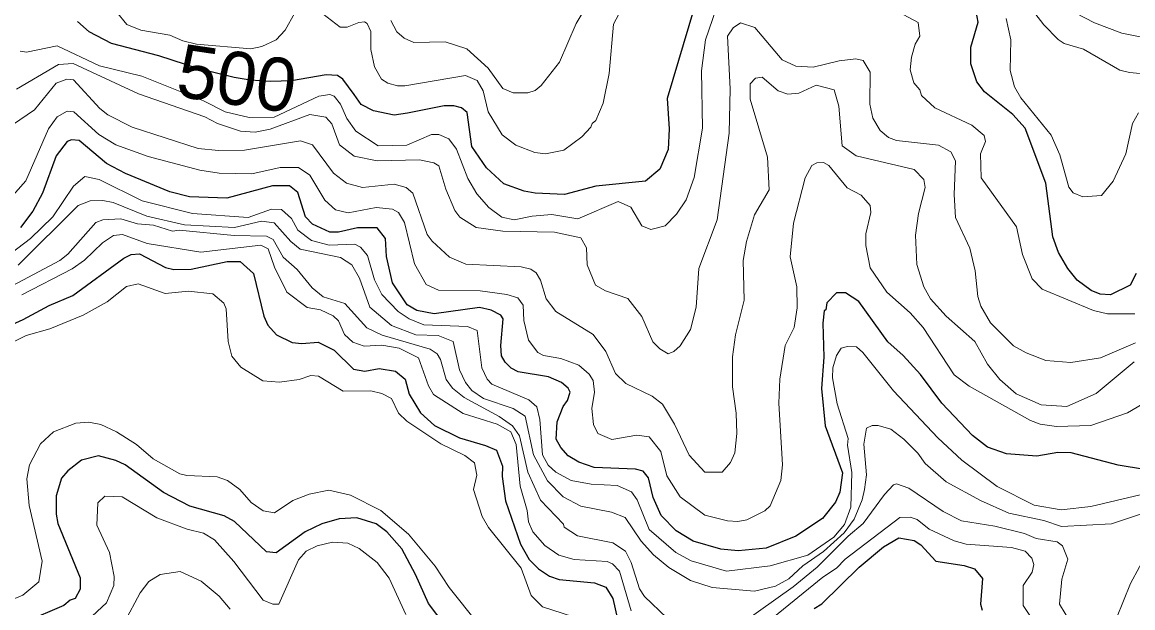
# Model space of a CAD drawing. Extents: x 673.3 to 698.5, y 6984.3 to 7012.3.
# Drawn here: x 680.589 to 682.263, y 7010.499 to 7011.38 of the extents above; entities that cross this region are included whole.
import ezdxf
from ezdxf.enums import TextEntityAlignment as Align

# ---------------------------------------------------------------- set-up
doc = ezdxf.new("R2010")
doc.units = 0
doc.header["$LTSCALE"] = 0.032
doc.layers.add('1', color=7, linetype='Continuous', lineweight=25)
doc.layers.add('2', color=7, linetype='Continuous', lineweight=13)
doc.layers.add('61', color=7, linetype='Continuous')

msp = doc.modelspace()

# ---------------------------------------------------------------- linework, layer by layer
at = {"layer": '1'}
for points in [[(682.2677, 7011.0018), (682.2588, 7010.9845), (682.2293, 7010.9699), (682.2133, 7010.9707), (682.1999, 7010.9763), (682.1789, 7010.9917), (682.1649, 7011.0096), (682.1506, 7011.0337), (682.1424, 7011.057), (682.1318, 7011.1379), (682.1005, 7011.2206), (682.082, 7011.2416), (682.0394, 7011.2753), (682.0277, 7011.2908), (682.0188, 7011.3178), (682.0186, 7011.3429), (682.0298, 7011.3806), (682.0268, 7011.3964), (682.0049, 7011.423), (681.9559, 7011.4546), (681.9343, 7011.4725), (681.9314, 7011.4849)], [(681.6025, 7011.4033), (681.5609, 7011.2655), (681.564, 7011.2199), (681.5624, 7011.1888), (681.55, 7011.1591), (681.5283, 7011.1408), (681.4536, 7011.1334), (681.4064, 7011.1211), (681.3624, 7011.1227), (681.3455, 7011.1261), (681.3152, 7011.1372), (681.2888, 7011.1612), (681.267, 7011.1933), (681.2596, 7011.2442), (681.2513, 7011.2513), (681.2399, 7011.2546), (681.2253, 7011.2546), (681.1698, 7011.2432), (681.15, 7011.2402), (681.1188, 7011.2468), (681.0999, 7011.2563), (681.0893, 7011.2717), (681.0726, 7011.2948), (681.0645, 7011.3002), (681.0474, 7011.301), (680.9953, 7011.292), (680.964, 7011.2911), (680.9326, 7011.2929), (680.9085, 7011.2973), (680.8553, 7011.3102), (680.7952, 7011.3295), (680.7239, 7011.3483), (680.6904, 7011.3659), (680.6725, 7011.3816)], [(681.402, 7010.8376), (681.3821, 7010.8466), (681.3364, 7010.8539), (681.3262, 7010.8596), (681.3171, 7010.8684), (681.3116, 7010.8778), (681.3107, 7010.8936), (681.3141, 7010.9338), (681.3103, 7010.9391), (681.296, 7010.9466), (681.2784, 7010.9509), (681.2102, 7010.9413), (681.1841, 7010.9465), (681.1692, 7010.9549), (681.147, 7010.9878), (681.1381, 7011.0277), (681.1365, 7011.0548), (681.1239, 7011.0706), (681.0943, 7011.0705), (681.0659, 7011.0642), (681.0527, 7011.0642), (681.0269, 7011.0762), (681.0164, 7011.0871), (681.0046, 7011.1241), (680.992, 7011.1341), (680.9663, 7011.1341), (680.8976, 7011.1156), (680.8413, 7011.1173), (680.812, 7011.1248), (680.7451, 7011.1527), (680.7161, 7011.1677), (680.6753, 7011.2021), (680.6634, 7011.2033), (680.6569, 7011.2009), (680.6406, 7011.179), (680.62, 7011.1229), (680.6055, 7011.0958), (680.5865, 7011.0712)], [(680.548, 7010.9136), (680.5909, 7010.9325), (680.6297, 7010.954), (680.6656, 7010.9687), (680.7423, 7011.025), (680.7536, 7011.0306), (680.766, 7011.0315), (680.805, 7011.0112), (680.8179, 7011.008), (680.8438, 7011.0087), (680.8979, 7011.0201), (680.9179, 7011.0198), (680.9378, 7011.0019), (680.9532, 7010.9378), (680.9594, 7010.9243), (680.9726, 7010.9095), (680.9959, 7010.8979), (681.0105, 7010.8964), (681.035, 7010.8986), (681.0592, 7010.8864), (681.0887, 7010.8577), (681.1055, 7010.8548), (681.1271, 7010.8588), (681.1518, 7010.8547), (681.1664, 7010.8427), (681.1725, 7010.8204), (681.1894, 7010.7924)], [(682.2803, 7010.7066), (682.2404, 7010.7134), (682.1699, 7010.7318), (682.1496, 7010.7326), (682.1181, 7010.7271), (682.0725, 7010.7302), (682.0439, 7010.7403), (682.0209, 7010.7578), (681.9747, 7010.8065), (681.9428, 7010.8497), (681.9167, 7010.8783), (681.8937, 7010.899), (681.8499, 7010.9598), (681.8299, 7010.9729), (681.8163, 7010.9727), (681.8015, 7010.9579), (681.8003, 7010.9475), (681.7978, 7010.9457), (681.7954, 7010.927), (681.797, 7010.8758), (681.7937, 7010.829), (681.7993, 7010.7724), (681.8255, 7010.7017), (681.8215, 7010.6726), (681.8147, 7010.6574), (681.7951, 7010.633), (681.7549, 7010.6066), (681.7103, 7010.5885), (681.668, 7010.5845), (681.6419, 7010.5869), (681.6002, 7010.5989), (681.5744, 7010.6147), (681.5519, 7010.6374), (681.5401, 7010.6646), (681.5328, 7010.6943), (681.5249, 7010.7041), (681.5136, 7010.7074), (681.4511, 7010.7099), (681.4281, 7010.7181), (681.4119, 7010.7274), (681.4011, 7010.7401), (681.3939, 7010.7525), (681.3954, 7010.7784), (681.4044, 7010.8016), (681.4111, 7010.8108), (681.4148, 7010.8235), (681.4117, 7010.8294), (681.402, 7010.8376)], [(681.1894, 7010.7924), (681.2104, 7010.7732), (681.2484, 7010.7545), (681.2875, 7010.7431), (681.3041, 7010.7357), (681.3131, 7010.7117), (681.3126, 7010.6965), (681.3173, 7010.6596), (681.34, 7010.5945), (681.3533, 7010.5715), (681.3672, 7010.5574), (681.3836, 7010.5464), (681.3982, 7010.5412), (681.4517, 7010.5363), (681.4687, 7010.5296), (681.4793, 7010.5125), (681.4861, 7010.4812)], [(681.2266, 7010.4718), (681.2013, 7010.5048), (681.182, 7010.5489), (681.1611, 7010.5874), (681.1387, 7010.6131), (681.1226, 7010.6251), (681.0933, 7010.6341), (681.0667, 7010.6323), (681.0406, 7010.6249), (681.0155, 7010.6131), (680.9719, 7010.5813), (680.9573, 7010.5826), (680.909, 7010.6286), (680.8935, 7010.6369), (680.8419, 7010.6515), (680.8024, 7010.6722), (680.7442, 7010.7137), (680.7304, 7010.7203), (680.7044, 7010.7276), (680.6787, 7010.7207), (680.6581, 7010.7046), (680.6486, 7010.6937), (680.6407, 7010.667), (680.6406, 7010.6395), (680.643, 7010.6254), (680.6764, 7010.5437), (680.6764, 7010.5266), (680.6693, 7010.5124), (680.6618, 7010.5102), (680.6522, 7010.5019), (680.5934, 7010.4769)], [(681.7826, 7010.4974), (681.7939, 7010.5047), (681.8502, 7010.5597), (681.8868, 7010.5905), (681.9102, 7010.6039), (681.9334, 7010.5999), (681.9432, 7010.5935), (681.9658, 7010.569), (682.0087, 7010.5624), (682.0243, 7010.5573), (682.0364, 7010.5425), (682.0331, 7010.5042), (682.0357, 7010.4948)]]:
    msp.add_lwpolyline(points, dxfattribs=at)
at = {"layer": '2'}
for points in [[(682.0065, 7011.5935), (682.0103, 7011.574), (682.0402, 7011.5027), (682.0965, 7011.4185), (682.1286, 7011.3766), (682.1502, 7011.3545), (682.1593, 7011.3485), (682.1882, 7011.34), (682.2432, 7011.3084), (682.2577, 7011.3044), (682.2954, 7011.3011)], [(681.1446, 7011.3828), (681.154, 7011.3658), (681.1647, 7011.3561), (681.1795, 7011.35), (681.2267, 7011.3508), (681.2593, 7011.3403), (681.2916, 7011.3113), (681.3133, 7011.2808), (681.3291, 7011.2742), (681.351, 7011.2742), (681.3621, 7011.2775), (681.3714, 7011.2851), (681.3989, 7011.3201), (681.4242, 7011.3783), (681.4579, 7011.4359)], [(680.5863, 7011.3368), (680.5959, 7011.3354), (680.6421, 7011.3449), (680.706, 7011.3147), (680.7698, 7011.299), (680.8624, 7011.2618), (680.8953, 7011.2454), (680.9315, 7011.2368), (680.9691, 7011.2375), (681.0363, 7011.2692), (681.0528, 7011.2717), (681.0592, 7011.269), (681.0689, 7011.257), (681.0782, 7011.2353), (681.092, 7011.2161), (681.1257, 7011.1944), (681.1686, 7011.1952), (681.2062, 7011.2114), (681.2169, 7011.2114), (681.232, 7011.2047), (681.2438, 7011.1892), (681.261, 7011.145), (681.2745, 7011.1217), (681.2923, 7011.1015), (681.312, 7011.0869), (681.3305, 7011.0828), (681.3575, 7011.0885), (681.3871, 7011.0909), (681.4264, 7011.0845), (681.4872, 7011.1103), (681.5065, 7011.1019), (681.5228, 7011.0735), (681.5365, 7011.0682), (681.558, 7011.0738), (681.5752, 7011.0915), (681.5895, 7011.1128), (681.6016, 7011.1466), (681.6145, 7011.2209), (681.6129, 7011.3071), (681.6188, 7011.3539), (681.6406, 7011.417)], [(681.4923, 7011.4002), (681.4802, 7011.3776), (681.4737, 7011.303), (681.4646, 7011.2585), (681.4536, 7011.2325), (681.4482, 7011.228), (681.4459, 7011.2221), (681.4324, 7011.2078), (681.4055, 7011.1875), (681.3777, 7011.1822), (681.3619, 7011.1842), (681.333, 7011.195), (681.3126, 7011.2107), (681.2915, 7011.2452), (681.284, 7011.2772), (681.2746, 7011.2926), (681.2573, 7011.3002), (681.1656, 7011.2848), (681.1546, 7011.2848), (681.1403, 7011.2886), (681.1309, 7011.2947), (681.1201, 7011.313), (681.1146, 7011.3395), (681.1145, 7011.3663)], [(681.0003, 7011.3943), (680.9854, 7011.3683), (680.9719, 7011.3538), (680.9506, 7011.3437), (680.934, 7011.3402), (680.8521, 7011.3475), (680.8315, 7011.3525), (680.8118, 7011.3607), (680.7682, 7011.3685), (680.7472, 7011.377), (680.7314, 7011.3961)], [(681.1145, 7011.3663), (681.1092, 7011.3785), (681.105, 7011.3807), (681.0967, 7011.38), (681.0787, 7011.3728), (681.0685, 7011.3729), (681.0355, 7011.3979)], [(681.9175, 7011.3914), (681.9393, 7011.3799)], [(682.2711, 7011.2441), (682.262, 7011.2278), (682.2523, 7011.1824), (682.2331, 7011.1409), (682.2155, 7011.1195), (682.1872, 7011.1173), (682.173, 7011.1232), (682.1662, 7011.1319), (682.1526, 7011.1808), (682.1396, 7011.2102), (682.0939, 7011.2663), (682.0846, 7011.2829), (682.0779, 7011.3076), (682.0787, 7011.3538), (682.0721, 7011.386)], [(682.2964, 7011.3538), (682.2459, 7011.3639), (682.205, 7011.3796), (682.1759, 7011.3946)], [(682.2142, 7010.8752), (682.1693, 7010.8679), (682.1315, 7010.8712), (682.1018, 7010.8823), (682.0831, 7010.8929), (682.0483, 7010.9276), (682.0337, 7010.9529), (682.029, 7010.9674), (682.025, 7011.0062), (682.017, 7011.0399), (681.9957, 7011.0863), (681.9933, 7011.121), (681.9957, 7011.1716), (681.9883, 7011.1854), (681.9701, 7011.1952), (681.9068, 7011.202), (681.8945, 7011.2067), (681.8818, 7011.2171), (681.8709, 7011.236), (681.8663, 7011.2568), (681.8669, 7011.3049), (681.8563, 7011.3229), (681.8453, 7011.3253), (681.8204, 7011.3223), (681.781, 7011.3125), (681.7549, 7011.314), (681.7344, 7011.3237), (681.693, 7011.3725), (681.6716, 7011.3793), (681.6604, 7011.3721), (681.6521, 7011.3593), (681.656, 7011.2799), (681.6544, 7011.2132), (681.6365, 7011.0829), (681.6089, 7011.0095), (681.6048, 7010.9515), (681.5963, 7010.9174), (681.5809, 7010.8928), (681.5711, 7010.8843), (681.5625, 7010.881), (681.5498, 7010.8885), (681.5397, 7010.8991), (681.523, 7010.937), (681.5019, 7010.9642), (681.468, 7010.9761), (681.4533, 7010.9845), (681.4405, 7011.0148), (681.4395, 7011.0406), (681.431, 7011.0559), (681.3914, 7011.064), (681.3137, 7011.0658), (681.2731, 7011.0712), (681.2485, 7011.0866), (681.2414, 7011.0969), (681.2275, 7011.1291), (681.2172, 7011.1639), (681.2095, 7011.1684), (681.1878, 7011.1731), (681.124, 7011.1716), (681.0895, 7011.1789), (681.0676, 7011.1957), (681.0559, 7011.2274), (681.0466, 7011.2376), (681.0225, 7011.2416), (680.9631, 7011.2195), (680.9405, 7011.2148), (680.9181, 7011.2162), (680.8835, 7011.2276), (680.8644, 7011.2381), (680.7647, 7011.2724), (680.6659, 7011.3182), (680.6439, 7011.3165), (680.5809, 7011.2793)], [(681.9393, 7011.3799), (681.9419, 7011.3592), (681.9348, 7011.3472), (681.9291, 7011.3278), (681.9273, 7011.3087), (681.9328, 7011.2893), (681.9417, 7011.2785), (681.9444, 7011.2702), (681.9642, 7011.2513), (682.0201, 7011.2253), (682.0387, 7011.2099), (682.0405, 7011.2006), (682.0332, 7011.1821), (682.0342, 7011.1459), (682.0874, 7011.0721), (682.0967, 7011.0304), (682.1109, 7010.9938), (682.1261, 7010.9784), (682.2035, 7010.9462), (682.2247, 7010.941), (682.2657, 7010.9411)], [(680.5521, 7011.211), (680.6076, 7011.2484), (680.6404, 7011.2886), (680.6567, 7011.2944), (680.6666, 7011.2936), (680.7061, 7011.2502), (680.7182, 7011.2407), (680.7552, 7011.2224), (680.8543, 7011.1903), (680.8853, 7011.187), (680.9242, 7011.1879), (681.0086, 7011.2016), (681.0265, 7011.1959), (681.0581, 7011.1531), (681.0777, 7011.1378), (681.102, 7011.1317), (681.15, 7011.1365), (681.168, 7011.1317), (681.1777, 7011.1231), (681.1995, 7011.0607), (681.207, 7011.0505), (681.2332, 7011.0268), (681.2575, 7011.0161), (681.3412, 7011.0119), (681.3559, 7011.0087), (681.3635, 7011.0032), (681.3701, 7010.9917), (681.3789, 7010.9638), (681.3933, 7010.9449), (681.4494, 7010.9099), (681.4685, 7010.8844), (681.483, 7010.8514), (681.4989, 7010.8361), (681.5383, 7010.8172), (681.554, 7010.8052), (681.5721, 7010.775), (681.5944, 7010.7282), (681.618, 7010.7027), (681.6442, 7010.7028), (681.6563, 7010.7175), (681.6628, 7010.732), (681.6659, 7010.7608), (681.665, 7010.7919), (681.6594, 7010.8314), (681.6594, 7010.8766), (681.6642, 7010.9098), (681.6772, 7010.962), (681.6757, 7011.0215), (681.6804, 7011.0503), (681.6925, 7011.0903)], [(681.6925, 7011.0903), (681.7147, 7011.128), (681.7122, 7011.1773), (681.6861, 7011.2646), (681.6862, 7011.2874), (681.6942, 7011.2962), (681.7041, 7011.2977), (681.7281, 7011.2772), (681.7427, 7011.2718), (681.7597, 7011.2736), (681.7856, 7011.2855), (681.8126, 7011.2783), (681.8197, 7011.2541), (681.8249, 7011.1943), (681.8461, 7011.179), (681.933, 7011.1587), (681.9479, 7011.1436), (681.95, 7011.1317), (681.9398, 7011.0921), (681.9354, 7011.0595), (681.9371, 7011.0157), (681.9476, 7010.982), (681.9578, 7010.9637), (681.9814, 7010.9375), (682.0248, 7010.8996), (682.0439, 7010.8655), (682.0624, 7010.8425), (682.0867, 7010.821), (682.1246, 7010.8042), (682.1633, 7010.8019), (682.2073, 7010.8213), (682.2647, 7010.8688)], [(681.7516, 7011.0776), (681.7465, 7011.0269), (681.7564, 7010.9821), (681.757, 7010.9503), (681.7522, 7010.9209), (681.7391, 7010.8936), (681.7306, 7010.843), (681.7294, 7010.8066), (681.7351, 7010.714), (681.7326, 7010.6904), (681.7162, 7010.6522), (681.7084, 7010.6446), (681.6813, 7010.6312), (681.6677, 7010.6284), (681.6518, 7010.6293), (681.618, 7010.6381), (681.5807, 7010.6655), (681.5605, 7010.6974), (681.5515, 7010.7339), (681.534, 7010.756), (681.5152, 7010.7586), (681.4778, 7010.7522), (681.4568, 7010.7611), (681.45, 7010.7745), (681.4476, 7010.7985), (681.4516, 7010.8232), (681.4497, 7010.8407), (681.4438, 7010.8504), (681.428, 7010.8637), (681.401, 7010.8739), (681.375, 7010.8784), (681.3663, 7010.8832), (681.352, 7010.9017), (681.345, 7010.931), (681.3441, 7010.9543), (681.336, 7010.9653), (681.3197, 7010.9704), (681.2792, 7010.9761), (681.2165, 7010.977), (681.1979, 7010.9855), (681.1804, 7011.0163), (681.1654, 7011.0789), (681.1564, 7011.0937), (681.1471, 7011.099), (681.1228, 7011.1014), (681.0806, 7011.0934), (681.0615, 7011.0979), (681.0453, 7011.1122), (681.0229, 7011.1498), (681.0054, 7011.1617), (680.978, 7011.1618), (680.9353, 7011.1521), (680.886, 7011.1532), (680.8569, 7011.1578), (680.7793, 7011.178), (680.7304, 7011.1958), (680.7048, 7011.2114), (680.6672, 7011.2455), (680.6569, 7011.2463), (680.6418, 7011.2379), (680.6287, 7011.2197), (680.5949, 7011.1415), (680.5561, 7011.0977)], [(682.2948, 7010.8158), (682.2549, 7010.7922), (682.1993, 7010.7733), (682.1479, 7010.7718), (682.123, 7010.7749), (682.1084, 7010.7805), (682.016, 7010.8324), (681.9933, 7010.8496), (681.9469, 7010.9207), (681.927, 7010.9429), (681.8923, 7010.9737), (681.8671, 7011.0107), (681.8605, 7011.0439), (681.8606, 7011.0619), (681.8678, 7011.0936), (681.8669, 7011.1045), (681.8534, 7011.12), (681.8325, 7011.1312), (681.8049, 7011.1644), (681.7967, 7011.1691), (681.7867, 7011.1685), (681.7789, 7011.1647), (681.7692, 7011.146), (681.7516, 7011.0776)], [(681.1202, 7010.9925), (681.1096, 7011.029), (681.0988, 7011.0415), (681.0906, 7011.0461), (681.0517, 7011.0446), (681.0254, 7011.0516), (681.0044, 7011.0674), (680.9951, 7011.0849), (680.98, 7011.0983), (680.9648, 7011.099), (680.9296, 7011.0862), (680.8459, 7011.0921), (680.7699, 7011.1116), (680.7052, 7011.1433), (680.6839, 7011.148), (680.6667, 7011.1333), (680.6354, 7011.0875), (680.6019, 7011.0547), (680.5618, 7011.0243)], [(680.583, 7011.0143), (680.6737, 7011.1042), (680.6917, 7011.1114), (680.7109, 7011.1121), (680.7263, 7011.109), (680.7769, 7011.0884), (680.8336, 7011.0753), (680.9093, 7011.0714), (680.9497, 7011.081), (680.9689, 7011.0785), (680.9942, 7011.05), (681.0083, 7011.0386), (681.0687, 7011.0262), (681.0862, 7011.015), (681.0974, 7010.9948), (681.1133, 7010.9515), (681.1457, 7010.9236), (681.1822, 7010.9095), (681.2163, 7010.9085), (681.2389, 7010.8994), (681.2484, 7010.857), (681.2572, 7010.8379), (681.267, 7010.826), (681.2846, 7010.8137), (681.3289, 7010.7988), (681.3473, 7010.7872), (681.3596, 7010.7289), (681.381, 7010.6896), (681.4045, 7010.6658), (681.4311, 7010.6514), (681.4772, 7010.6428), (681.4978, 7010.6345), (681.5218, 7010.599), (681.5403, 7010.5781), (681.5637, 7010.5593), (681.5961, 7010.5399), (681.6289, 7010.5291), (681.6927, 7010.5234), (681.7243, 7010.5309), (681.7442, 7010.5421), (681.7656, 7010.562), (681.7965, 7010.5832), (681.8279, 7010.6115), (681.8429, 7010.6321), (681.855, 7010.6612), (681.8583, 7010.6767), (681.8612, 7010.6989), (681.8573, 7010.745), (681.8612, 7010.7692)], [(681.5607, 7010.4833), (681.527, 7010.5157), (681.5193, 7010.5273), (681.5069, 7010.5668), (681.4985, 7010.5838), (681.4794, 7010.5966), (681.4262, 7010.6071), (681.4057, 7010.6198), (681.4051, 7010.6243), (681.3701, 7010.6608), (681.3511, 7010.7028), (681.3387, 7010.7576), (681.3281, 7010.7725), (681.3079, 7010.7868), (681.255, 7010.8154), (681.2378, 7010.8291), (681.2283, 7010.8422), (681.2195, 7010.8727), (681.2143, 7010.8812), (681.2041, 7010.8881), (681.1315, 7010.9089), (681.1088, 7010.92), (681.0752, 7010.9566), (681.0426, 7010.9669), (681.0264, 7010.9804), (681.0037, 7011.0079), (680.9824, 7011.0264), (680.9675, 7011.053), (680.9575, 7011.0584), (680.9086, 7011.0592), (680.8258, 7011.0671), (680.8158, 7011.0658), (680.7871, 7011.0746), (680.763, 7011.077), (680.7377, 7011.0845), (680.7106, 7011.0828), (680.7001, 7011.0788), (680.6581, 7011.0312), (680.6459, 7011.0216), (680.5191, 7010.9544)], [(680.5887, 7010.9697), (680.6646, 7011.009), (680.6832, 7011.0219), (680.7102, 7011.0482), (680.7269, 7011.0591), (680.7405, 7011.0607), (680.7777, 7011.0472), (680.8586, 7011.034)], [(680.8586, 7011.034), (680.949, 7011.0445), (680.96, 7011.0391), (680.9693, 7011.0115), (680.9881, 7010.974), (681.0187, 7010.9508), (681.0389, 7010.9473), (681.0578, 7010.9384), (681.0659, 7010.9307), (681.0748, 7010.91), (681.0876, 7010.8984), (681.1045, 7010.8923), (681.1314, 7010.8938), (681.1575, 7010.8896), (681.1863, 7010.8749), (681.2013, 7010.8329), (681.209, 7010.82), (681.2536, 7010.791), (681.3049, 7010.7751), (681.3253, 7010.7634), (681.3335, 7010.7444), (681.3398, 7010.6816), (681.3501, 7010.6453), (681.3521, 7010.6279), (681.3587, 7010.6128), (681.377, 7010.5923), (681.3977, 7010.578), (681.421, 7010.5713), (681.4706, 7010.5682), (681.4785, 7010.5647), (681.4893, 7010.5537), (681.507, 7010.4939)], [(681.3733, 7010.4999), (681.3564, 7010.5172), (681.3409, 7010.5583), (681.292, 7010.6193), (681.2825, 7010.6359), (681.2693, 7010.6766), (681.2742, 7010.6982), (681.2709, 7010.7169), (681.2562, 7010.7277), (681.22, 7010.7454), (681.1688, 7010.7798), (681.1563, 7010.7919), (681.1455, 7010.8139), (681.1311, 7010.8212), (681.1145, 7010.8254), (681.0731, 7010.8247), (681.0357, 7010.8475), (681.0244, 7010.8482), (681.0066, 7010.8422), (680.9772, 7010.8385), (680.9519, 7010.8401), (680.9187, 7010.8608), (680.9051, 7010.8773), (680.8996, 7010.8998), (680.8964, 7010.9486), (680.893, 7010.9573), (680.8763, 7010.9714), (680.8398, 7010.9752), (680.8047, 7010.9721), (680.7642, 7010.9866), (680.7465, 7010.9826), (680.7172, 7010.9591), (680.6811, 7010.9393), (680.6311, 7010.9185), (680.5955, 7010.9088), (680.5101, 7010.8659)], [(682.3035, 7010.6756), (682.1996, 7010.6512), (682.1546, 7010.6463), (682.1141, 7010.6531), (682.0585, 7010.681), (682.0051, 7010.7208), (681.9689, 7010.7544), (681.9023, 7010.8251), (681.8561, 7010.8829), (681.8466, 7010.8913), (681.8328, 7010.8922), (681.8235, 7010.8894), (681.8163, 7010.8787), (681.8109, 7010.8599), (681.81, 7010.8448), (681.8174, 7010.8057), (681.8337, 7010.7536), (681.8329, 7010.7433), (681.8393, 7010.7023), (681.8378, 7010.6501), (681.8281, 7010.6238), (681.8124, 7010.6047), (681.7728, 7010.5777), (681.7161, 7010.5618), (681.6504, 7010.5535), (681.597, 7010.5695), (681.5739, 7010.5816), (681.5339, 7010.6165), (681.516, 7010.6609), (681.5076, 7010.6732), (681.4859, 7010.6829), (681.4466, 7010.6846), (681.4165, 7010.6904), (681.3933, 7010.7027), (681.3818, 7010.7131), (681.3735, 7010.729), (681.3694, 7010.7821), (681.3645, 7010.801), (681.3526, 7010.8115), (681.2969, 7010.8355), (681.2899, 7010.8426), (681.2817, 7010.86), (681.2746, 7010.9159), (681.2601, 7010.9223), (681.1946, 7010.9248), (681.1725, 7010.9335), (681.1556, 7010.9447), (681.1313, 7010.9704), (681.1202, 7010.9925)], [(682.2666, 7010.8978), (682.2142, 7010.8752)], [(680.5721, 7010.5102), (680.5903, 7010.5178), (680.6142, 7010.5376), (680.6193, 7010.5687), (680.5998, 7010.6528), (680.5965, 7010.6927), (680.6002, 7010.7141), (680.6168, 7010.7454), (680.6363, 7010.7634), (680.6703, 7010.7767), (680.6897, 7010.7782), (680.7079, 7010.7747), (680.7316, 7010.7637), (680.7614, 7010.7446), (680.7864, 7010.7231), (680.8268, 7010.7004), (680.8373, 7010.6976), (680.8832, 7010.6959), (680.8985, 7010.6902), (680.9172, 7010.6766), (680.9342, 7010.6573), (680.9523, 7010.6444), (680.9696, 7010.6416), (680.997, 7010.66), (681.0218, 7010.6699), (681.0515, 7010.6757), (681.0839, 7010.6681), (681.1295, 7010.6452), (681.1715, 7010.6096), (681.2116, 7010.5614), (681.2325, 7010.5293), (681.2761, 7010.4742)], [(681.8612, 7010.7692), (681.87, 7010.7732), (681.879, 7010.7733), (681.8979, 7010.7676), (681.9178, 7010.7527), (681.939, 7010.7313), (681.9497, 7010.716), (681.9813, 7010.6885), (682.0332, 7010.66), (682.0758, 7010.641), (682.1287, 7010.6302), (682.1553, 7010.6211), (682.2304, 7010.6248), (682.2741, 7010.6398)], [(682.1172, 7010.6029), (682.0996, 7010.6105), (682.055, 7010.6217), (682.0045, 7010.6295), (681.9769, 7010.6436), (681.9254, 7010.6785), (681.9065, 7010.6851), (681.9019, 7010.6835), (681.8884, 7010.6694), (681.8566, 7010.6254), (681.8336, 7010.6063), (681.787, 7010.5597), (681.7508, 7010.53), (681.6724, 7010.4743)], [(681.1675, 7010.4883), (681.1421, 7010.5434), (681.124, 7010.5667), (681.0968, 7010.588), (681.0801, 7010.5959), (681.0569, 7010.5974), (681.0337, 7010.592), (681.0171, 7010.5837), (681.0056, 7010.5708), (680.9761, 7010.504), (680.9669, 7010.504), (680.9522, 7010.5099), (680.9082, 7010.5684), (680.8791, 7010.601), (680.8624, 7010.6111), (680.8379, 7010.6169), (680.7923, 7010.6339), (680.74, 7010.6658), (680.7136, 7010.6665), (680.7033, 7010.6566), (680.7017, 7010.6228), (680.7209, 7010.5818), (680.7277, 7010.5458), (680.7276, 7010.5323), (680.7165, 7010.5058), (680.6877, 7010.4794)], [(681.6553, 7010.4305), (681.7958, 7010.5449), (681.8163, 7010.5582), (681.8293, 7010.5718), (681.9117, 7010.6343), (681.9273, 7010.6348), (681.938, 7010.6315), (681.9556, 7010.6172), (681.9934, 7010.5993), (682.0117, 7010.5942), (682.0801, 7010.5893), (682.1004, 7010.5837), (682.1106, 7010.5735), (682.1138, 7010.5636), (682.1111, 7010.5522), (682.0975, 7010.5323), (682.0976, 7010.5021), (682.1243, 7010.4622)], [(682.2789, 7010.2909), (682.2604, 7010.3261), (682.2026, 7010.4144), (682.1862, 7010.4476), (682.1523, 7010.504), (682.1557, 7010.5419), (682.1649, 7010.572), (682.1567, 7010.5917), (682.1486, 7010.5978), (682.1172, 7010.6029)], [(682.3001, 7010.6102), (682.2593, 7010.535), (682.2382, 7010.4829), (682.2287, 7010.4313), (682.2303, 7010.4118), (682.2422, 7010.3733), (682.2735, 7010.3187)], [(680.7433, 7010.4771), (680.7671, 7010.5213), (680.7803, 7010.5384), (680.7972, 7010.5486), (680.8275, 7010.5534), (680.8588, 7010.5385), (680.8863, 7010.5161), (680.9025, 7010.4967)], [(681.4183, 7010.4855), (681.3733, 7010.4999)]]:
    msp.add_lwpolyline(points, dxfattribs=at)

# ---------------------------------------------------------------- texts
at = {"layer": '61'}
msp.add_text('500', height=0.08, rotation=351.646, dxfattribs=at).set_placement((680.9072, 7011.2562), align=Align.CENTER)

doc.saveas('drawing.dxf')
